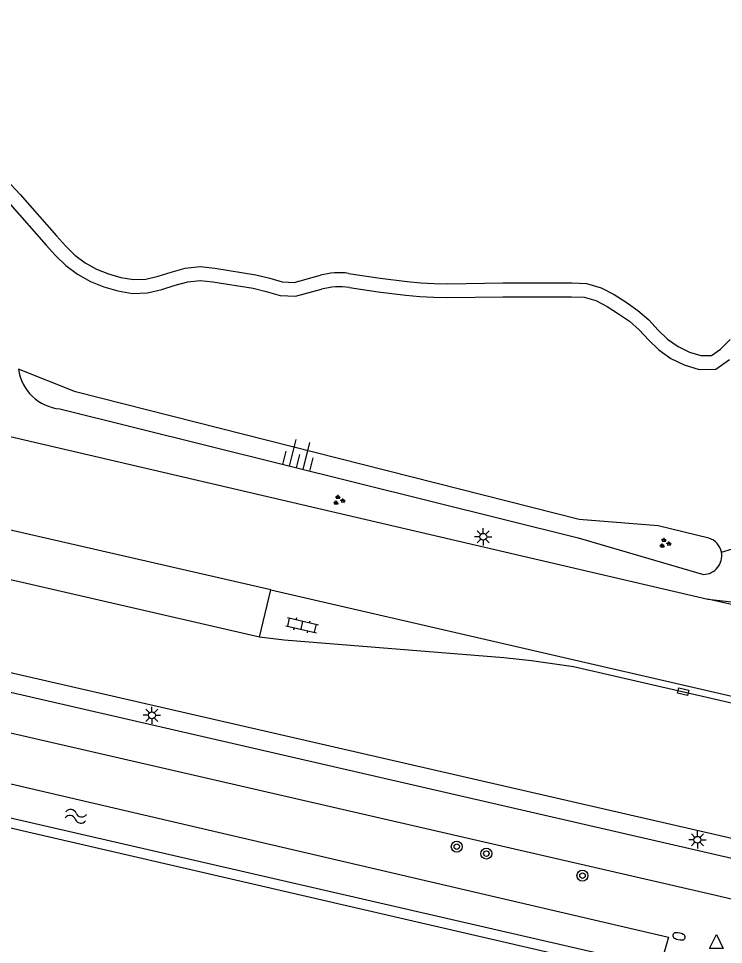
# Model space of a CAD drawing. Extents: x 128999 to 131010, y 395498 to 399007.
# Drawn here: x 129658.4 to 129709.6, y 396924.7 to 396992 of the extents above; entities that cross this region are included whole.
import ezdxf

# ---------------------------------------------------------------- set-up
doc = ezdxf.new("R2010")
doc.units = 0
for name, color, linetype in [('gg-afsc-draadraster', 7, 'Continuous'), ('gg-knt-BGT kruinlijn', 7, 'Continuous'), ('gg-knt-bovenkant onderkant talud', 7, 'Continuous'), ('gg-knt-onverhard', 7, 'Continuous'), ('gg-knt-verharding', 7, 'Continuous'), ('gg-kntw-bovenkant insteek waterloop', 7, 'Continuous'), ('gt-grn-groengrens', 7, 'Continuous'), ('gt-symb-boom', 7, 'Continuous'), ('gt-symb-brandkraan', 7, 'Continuous'), ('gt-symb-groenvak', 7, 'Continuous'), ('gt-symb-klinker verharding', 7, 'Continuous'), ('gt-symb-kolk center center', 7, 'Continuous'), ('gt-symb-lichtmast', 7, 'Continuous'), ('gt-symb-talud symbool', 7, 'Continuous'), ('gt-symb-waterafsluiter', 7, 'Continuous'), ('gt-symb-watersymbool', 7, 'Continuous')]:
    doc.layers.add(name, color=color, linetype=linetype)

# ---------------------------------------------------------------- blocks, each defined once
blk = doc.blocks.new('gt0-GRVAK')
at = {"layer": 'gt-symb-groenvak'}
for p, q in [((-0.11, 0.189), (-0.228, 0.24)), ((-0.182, 0.153), (0.088, 0.153)), ((-0.091, 0.211), (-0.156, 0.322)), ((-0.047, 0.214), (-0.047, 0.393)), ((-0.004, 0.211), (0.061, 0.322)), ((0.015, 0.189), (0.133, 0.24)), ((0.262, -0.052), (0.197, 0.059)), ((0.305, -0.049), (0.305, 0.13)), ((0.349, -0.052), (0.414, 0.059)), ((-0.245, -0.228), (-0.363, -0.177)), ((-0.318, -0.264), (-0.047, -0.264)), ((-0.226, -0.206), (-0.291, -0.095)), ((-0.183, -0.203), (-0.183, -0.024)), ((-0.139, -0.206), (-0.074, -0.095)), ((-0.12, -0.228), (-0.002, -0.177)), ((0.243, -0.074), (0.125, -0.023)), ((0.17, -0.11), (0.441, -0.11)), ((0.368, -0.074), (0.486, -0.023))]:
    blk.add_line(p, q, dxfattribs=at)
blk = doc.blocks.new('gt0-TALUD_1')
at = {"layer": 'gt-symb-talud symbool'}
for p, q in [((-1, -1), (-1, 0)), ((-0.5, -2), (-0.5, 0)), ((0, -1), (0, 0)), ((0.5, -2), (0.5, 0)), ((1, -1), (1, 0))]:
    blk.add_line(p, q, dxfattribs=at)
blk = doc.blocks.new('gt0-KL1')
at = {"layer": 'gt-symb-klinker verharding'}
for p, q in [((-1.15, 0.3), (1.15, 0.3)), ((-1, -0.3), (-1, 0.3)), ((-0.5, 0.3), (-0.5, 0.45)), ((0, -0.3), (0, 0.3)), ((0.5, 0.3), (0.5, 0.45)), ((1, -0.3), (1, 0.3)), ((-1.15, -0.3), (1.15, -0.3)), ((-0.5, -0.45), (-0.5, -0.3)), ((0.5, -0.45), (0.5, -0.3))]:
    blk.add_line(p, q, dxfattribs=at)
blk = doc.blocks.new('gt0-LMAST')
at = {"layer": 'gt-symb-lichtmast'}
for p, q in [((-0.182, 0.173), (-0.447, 0.438)), ((-0.005, 0.246), (-0.005, 0.621)), ((0.172, 0.173), (0.437, 0.438)), ((-0.255, -0.004), (-0.63, -0.004)), ((-0.182, -0.181), (-0.447, -0.446)), ((-0.005, -0.254), (-0.005, -0.629)), ((0.437, -0.446), (0.172, -0.181)), ((0.245, -0.004), (0.62, -0.004))]:
    blk.add_line(p, q, dxfattribs=at)
blk.add_circle((-0.005, -0.004), 0.25, dxfattribs=at)
blk = doc.blocks.new('gt0-KOLKCC')
at = {"layer": 'gt-symb-kolk center center'}
blk.add_lwpolyline([(-0.375, 0.2), (0.375, 0.2), (0.375, -0.2), (-0.375, -0.2)], close=True, dxfattribs=at)
blk = doc.blocks.new('gt0-WAFSL')
at = {"layer": 'gt-symb-waterafsluiter'}
for p, q in [((-0.5, -0.333), (0, 0.667)), ((0, 0.667), (0.5, -0.333)), ((0.5, -0.333), (-0.5, -0.333))]:
    blk.add_line(p, q, dxfattribs=at)
blk = doc.blocks.new('gt0-BR')
at = {"layer": 'gt-symb-brandkraan'}
for centre, radius, start, end in [((-0.244, 0), 0.206, 107.56694, 252.43307), ((0.599, -2.664), 3, 106.89205, 107.56694), ((0, -0.691), 0.938, 73.10799, 106.89205), ((-0.599, -2.664), 3, 72.43309, 73.10799), ((0.244, 0), 0.206, 287.56695, 72.43309), ((0.599, 2.664), 3, 252.43307, 253.10797), ((0, 0.691), 0.938, 253.10797, 286.89206), ((-0.599, 2.664), 3, 286.89206, 287.56695)]:
    blk.add_arc(centre, radius, start, end, dxfattribs=at)
blk = doc.blocks.new('gt0-BOOM')
at = {"layer": 'gt-symb-boom'}
for radius in [0.4, 0.2]:
    blk.add_circle((0, 0), radius, dxfattribs=at)
blk = doc.blocks.new('gt0-WA')
at = {"layer": 'gt-symb-watersymbool'}
for centre, start, end in [((-0.323, 0.022), 28.07249, 151.92751), ((0.427, 0.422), 208.07248, 331.92751), ((-0.323, -0.428), 28.07249, 151.92751), ((0.427, -0.028), 208.07248, 331.92751)]:
    blk.add_arc(centre, 0.425, start, end, dxfattribs=at)

msp = doc.modelspace()

# ---------------------------------------------------------------- linework, layer by layer
at = {"layer": 'gg-afsc-draadraster'}
msp.add_lwpolyline([(129714.397, 396920.049), (129621.316, 396941.573), (129585.32, 396783.019)], dxfattribs=at)
at = {"layer": 'gg-knt-BGT kruinlijn'}
msp.add_lwpolyline([(129661.393, 396963.61), (129699.052, 396954.231), (129708.157, 396951.576)], dxfattribs=at)
for centre, radius, start, end in [((129661.701, 396966.937), 3.341, 187.5305, 264.70543), ((129708.146, 396952.929), 1.353, 270.44653, 10.90875)]:
    msp.add_arc(centre, radius, start, end, dxfattribs=at)
at = {"layer": 'gg-knt-bovenkant onderkant talud'}
msp.add_lwpolyline([(129708.563, 396954.217), (129704.869, 396955.107), (129699.13, 396955.581), (129662.524, 396964.842), (129658.389, 396966.499)], dxfattribs=at)
msp.add_arc((129708.147, 396952.93), 1.352, 10.86056, 72.07485, dxfattribs=at)
at = {"layer": 'gg-knt-onverhard'}
for points in [[(129657.132, 396980.669), (129658.503, 396979.2), (129661.141, 396976.191), (129661.806, 396975.467), (129662.484, 396974.796), (129663.23, 396974.237), (129664.048, 396973.781), (129664.92, 396973.425), (129665.829, 396973.167), (129666.735, 396973.011), (129667.633, 396973.051), (129668.543, 396973.268), (129669.49, 396973.564), (129670.5, 396973.839), (129671.589, 396973.965), (129672.649, 396973.841), (129675.645, 396973.364), (129676.643, 396973.115), (129677.559, 396972.856), (129678.423, 396972.81), (129680.336, 396973.33)], [(129657.763, 396978.528), (129660.398, 396975.522), (129661.086, 396974.773), (129661.83, 396974.037), (129662.684, 396973.397), (129663.613, 396972.878), (129664.593, 396972.478), (129665.607, 396972.19), (129666.672, 396972.007), (129667.773, 396972.057), (129668.808, 396972.304), (129669.77, 396972.604), (129670.69, 396972.855), (129671.588, 396972.958), (129672.514, 396972.85), (129675.444, 396972.384), (129676.386, 396972.148), (129677.394, 396971.863), (129678.527, 396971.803), (129680.402, 396972.311)], [(129682.376, 396973.463), (129684.673, 396973.122), (129686.637, 396972.868), (129687.617, 396972.78), (129688.597, 396972.729), (129689.582, 396972.712), (129693.577, 396972.767), (129698.588, 396972.767), (129699.658, 396972.73), (129700.726, 396972.419), (129701.678, 396971.923), (129702.541, 396971.362), (129703.398, 396970.777), (129704.185, 396970.076), (129704.879, 396969.342), (129705.563, 396968.681), (129706.316, 396968.147), (129707.139, 396967.738), (129707.982, 396967.484), (129708.746, 396967.494), (129709.395, 396967.963), (129710.094, 396968.669)], [(129682.442, 396972.444), (129684.53, 396972.132), (129685.528, 396971.993), (129686.533, 396971.874), (129687.545, 396971.782), (129688.562, 396971.729), (129689.577, 396971.712), (129693.581, 396971.767), (129698.571, 396971.767), (129699.499, 396971.735), (129700.351, 396971.486), (129701.173, 396971.058), (129701.987, 396970.53), (129702.781, 396969.987), (129703.488, 396969.358), (129704.168, 396968.639), (129704.922, 396967.909), (129705.801, 396967.286), (129706.769, 396966.805), (129707.841, 396966.482), (129709.076, 396966.498), (129710.048, 396967.201)]]:
    msp.add_lwpolyline(points, dxfattribs=at)
for centre, radius, start, end in [((129681.674, 396968.516), 4.997, 81.92614, 105.53422), ((129681.743, 396967.459), 5.034, 82.01514, 105.44522)]:
    msp.add_arc(centre, radius, start, end, dxfattribs=at)
at = {"layer": 'gg-knt-verharding'}
for p, q in [((129676.723, 396950.446), (129584.431, 396971.704)), ((129675.912, 396947.009), (129583.67, 396968.308)), ((129625.685, 396951.833), (129777.498, 396916.933)), ((129625.376, 396950.488), (129777.13, 396915.522)), ((129675.912, 396947.009), (129676.723, 396950.446)), ((129676.723, 396950.446), (129785.061, 396925.488)), ((129759.642, 396938.006), (129708.486, 396949.778)), ((129620.083, 396948.729), (129708.74, 396928.318))]:
    msp.add_line(p, q, dxfattribs=at)
for points in [[(129538.871, 396991.995), (129556.761, 396987.858), (129576.982, 396980.603), (129578.375, 396980.16), (129579.887, 396979.735), (129581.798, 396979.267), (129581.779, 396979.049), (129584.646, 396978.332), (129585.979, 396978.195), (129649.437, 396963.537), (129708.486, 396949.778)], [(129708.486, 396949.778), (129710.421, 396949.568), (129712.425, 396949.629), (129713.205, 396949.693)], [(129785.061, 396925.488), (129784.959, 396925.01), (129698.728, 396944.852), (129695.661, 396945.295), (129693.667, 396945.515), (129677.689, 396946.801), (129675.912, 396947.009)], [(129708.74, 396928.318), (129727.948, 396923.824), (129731.174, 396923.133)]]:
    msp.add_lwpolyline(points, dxfattribs=at)
at = {"layer": 'gg-kntw-bovenkant insteek waterloop'}
msp.add_line((129705.001, 396922.997), (129621.18, 396942.281), dxfattribs=at)
msp.add_lwpolyline([(129621.18, 396942.281), (129621.753, 396944.768), (129705.612, 396925.205), (129705.001, 396922.997)], dxfattribs=at)
at = {"layer": 'gt-grn-groengrens'}
msp.add_line((129709.475, 396953.185), (129711.071, 396953.679), dxfattribs=at)

# ---------------------------------------------------------------- block references
at = {"layer": 'gt-symb-boom'}
for p in [(129690.237, 396931.78), (129692.388, 396931.278), (129699.372, 396929.676)]:
    msp.add_blockref('gt0-BOOM', p, dxfattribs=at)
at = {"layer": 'gt-symb-brandkraan', "rotation": -12.938810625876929}
msp.add_blockref('gt0-BR', (129706.388, 396925.261), dxfattribs=at)
at = {"layer": 'gt-symb-groenvak'}
for p in [(129681.654, 396956.965), (129705.351, 396953.842)]:
    msp.add_blockref('gt0-GRVAK', p, dxfattribs=at)
at = {"layer": 'gt-symb-klinker verharding', "rotation": -12.938810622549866}
msp.add_blockref('gt0-KL1', (129678.992, 396947.884), dxfattribs=at)
at = {"layer": 'gt-symb-kolk center center', "rotation": 167.35314650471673}
msp.add_blockref('gt0-KOLKCC', (129706.687, 396943.046), dxfattribs=at)
at = {"layer": 'gt-symb-lichtmast'}
for p in [(129692.165, 396954.316), (129668.086, 396941.335), (129707.731, 396932.283)]:
    msp.add_blockref('gt0-LMAST', p, dxfattribs=at)
at = {"layer": 'gt-symb-talud symbool', "xscale": 0.9997319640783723, "yscale": 0.9997319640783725, "rotation": 165.9915565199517}
msp.add_blockref('gt0-TALUD_1', (129678.554, 396959.337), dxfattribs=at)
at = {"layer": 'gt-symb-waterafsluiter'}
msp.add_blockref('gt0-WAFSL', (129709.108, 396924.719), dxfattribs=at)
at = {"layer": 'gt-symb-watersymbool', "rotation": -7.700655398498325}
msp.add_blockref('gt0-WA', (129662.495, 396934.002), dxfattribs=at)

doc.saveas('drawing.dxf')
